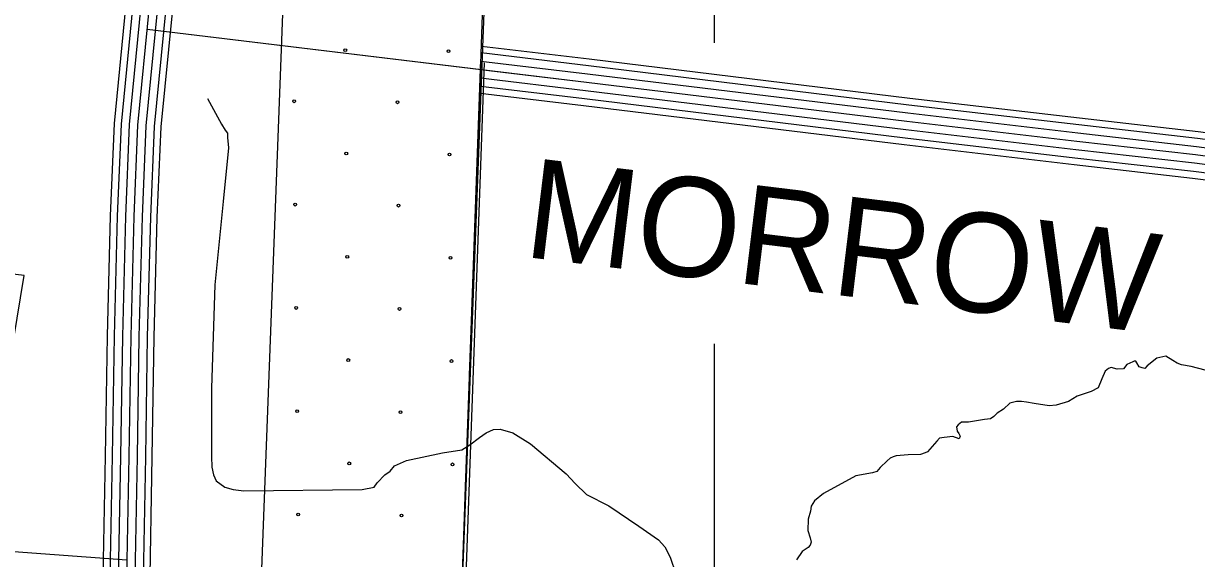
# Model space of a CAD drawing. Extents: x 1551132 to 1791609, y 378168 to 563823.
# Drawn here: x 1657932 to 1662303, y 452379 to 454371 of the extents above; entities that cross this region are included whole.
import ezdxf

# ---------------------------------------------------------------- set-up
doc = ezdxf.new("R2010")
doc.units = 0
for name, color, linetype in [('DESIGN - EROSION CONTROL - Devices', 7, 'Continuous'), ('DESIGN - ROW - Right-of-Way and Easement Labels', 7, 'Continuous'), ('DESIGN - ROW - Right-of-Way Linework', 7, 'Continuous'), ('DESIGN - SCRATCH - User 1', 7, 'Continuous'), ('DESIGN - TRAFFIC CONTROL PERMANENT - Pavement Marking Text', 7, 'Continuous'), ('DESIGN - TRANSPORTATION - Text', 7, 'Continuous'), ('SURVEY - CENTERLINE - Preliminary Text', 7, 'Continuous'), ('SURVEY - DRAINAGE - Area Shapes', 7, 'Continuous'), ('SURVEY - TRANSPORTATION - Roads', 7, 'Continuous'), ('SURVEY - VEGETATION - Features with Text', 7, 'Continuous')]:
    doc.layers.add(name, color=color, linetype=linetype)

msp = doc.modelspace()

# ---------------------------------------------------------------- linework, layer by layer
at = {"layer": 'DESIGN - EROSION CONTROL - Devices'}
for centre in [(1659131.475, 454271.614), (1659131.475, 454271.614), (1659516.028, 454267.88), (1659516.028, 454267.88), (1658941.065, 454081.204), (1658941.065, 454081.204), (1659325.618, 454077.471), (1659325.618, 454077.471), (1659135.208, 453887.061), (1659135.208, 453887.061), (1659519.761, 453883.327), (1659519.761, 453883.327), (1658944.798, 453696.651), (1658944.798, 453696.651), (1659329.351, 453692.918), (1659329.351, 453692.918), (1659138.942, 453502.508), (1659138.942, 453502.508), (1659523.495, 453498.774), (1659523.495, 453498.774), (1658948.532, 453312.098), (1658948.532, 453312.098), (1659333.085, 453308.365), (1659333.085, 453308.365), (1659142.675, 453117.955), (1659142.675, 453117.955), (1659527.228, 453114.221), (1659527.228, 453114.221), (1658952.266, 452927.545), (1658952.266, 452927.545), (1659336.818, 452923.812), (1659336.818, 452923.812), (1659146.409, 452733.402), (1659146.409, 452733.402), (1659530.962, 452729.668), (1659530.962, 452729.668), (1658955.999, 452542.992), (1658955.999, 452542.992), (1659340.552, 452539.259), (1659340.552, 452539.259)]:
    msp.add_circle(centre, 5.28, dxfattribs=at)
at = {"layer": 'DESIGN - ROW - Right-of-Way Linework'}
for points in [[(1660507.17, 454299.183), (1660507.174, 462193.78)], [(1660507.165, 445351.032), (1660507.169, 453177.828)]]:
    msp.add_lwpolyline(points, dxfattribs=at)
at = {"layer": 'DESIGN - SCRATCH - User 1'}
for points in [[(1658932.374, 455326.667), (1658793, 451650.413), (1658843.74, 451005.696), (1657571.337, 451221.843), (1657763.533, 452398.34)], [(1657023.359, 452519.268), (1656714.957, 450631.402), (1656216.568, 450691.211), (1656101.28, 450700.328), (1655901.651, 450688.669), (1655866.993, 450579.033), (1656160.895, 450510.673), (1659666.912, 450105.098), (1659544.099, 451665.68), (1659650.773, 454479.437)], [(1657763.225, 452396.507), (1657935.105, 453432.484), (1657644.478, 453467.368)]]:
    msp.add_lwpolyline(points, dxfattribs=at)
at = {"layer": 'DESIGN - TRAFFIC CONTROL PERMANENT - Pavement Marking Text'}
for points in [[(1657066.491, 452783.316), (1656714.957, 450631.402), (1656216.568, 450691.211), (1656101.28, 450700.328), (1655901.651, 450688.669), (1655866.993, 450579.033), (1656160.895, 450510.673), (1659666.912, 450105.098), (1659544.099, 451665.68), (1659636.857, 454235.206)], [(1657066.491, 452783.316), (1656714.957, 450631.402), (1656216.568, 450691.211), (1656101.28, 450700.328), (1655901.651, 450688.669), (1655866.993, 450579.033), (1656160.895, 450510.673), (1659666.912, 450105.098), (1659544.099, 451665.68), (1659636.857, 454235.206)], [(1657066.491, 452783.316), (1656714.957, 450631.402), (1656216.568, 450691.211), (1656101.28, 450700.328), (1655901.651, 450688.669), (1655866.993, 450579.033), (1656160.895, 450510.673), (1659666.912, 450105.098), (1659544.099, 451665.68), (1659636.857, 454235.206)], [(1657066.491, 452783.316), (1656714.957, 450631.402), (1656216.568, 450691.211), (1656101.28, 450700.328), (1655901.651, 450688.669), (1655866.993, 450579.033), (1656160.895, 450510.673), (1659666.912, 450105.098), (1659544.099, 451665.68), (1659636.857, 454235.206)], [(1657066.491, 452783.316), (1656714.957, 450631.402), (1656216.568, 450691.211), (1656101.28, 450700.328), (1655901.651, 450688.669), (1655866.993, 450579.033), (1656160.895, 450510.673), (1659666.912, 450105.098), (1659544.099, 451665.68), (1659636.857, 454235.206)], [(1657080.183, 452773.058), (1656728.648, 450621.143), (1656230.26, 450680.953), (1656114.971, 450690.07), (1655915.342, 450678.411), (1655880.685, 450568.775), (1656174.586, 450500.415), (1659680.604, 450094.839), (1659557.791, 451655.422), (1659650.548, 454224.947)]]:
    msp.add_lwpolyline(points, dxfattribs=at)
at = {"layer": 'DESIGN - TRANSPORTATION - Text'}
for points in [[(1658617.489, 454091.093), (1658670.579, 453996.449), (1658684.362, 453974.29), (1658692.245, 453962.19), (1658692.095, 453946.173), (1658695.745, 453908.08), (1658675.912, 453707.95), (1658645.063, 453397.742), (1658633.521, 453013.248), (1658633.171, 452758.85), (1658634.796, 452718.774), (1658640.538, 452690.673), (1658650.329, 452668.548), (1658682.078, 452644.214), (1658713.978, 452635.905), (1658753.91, 452631.53), (1659194.658, 452635.539)], [(1662334.293, 453080.977), (1662282.452, 453093.477), (1662246.537, 453099.827), (1662230.604, 453105.977), (1662214.704, 453116.144), (1662188.871, 453132.411), (1662176.863, 453130.52), (1662154.83, 453124.711), (1662118.598, 453097.002), (1662110.515, 453087.069), (1662100.54, 453089.16), (1662088.582, 453093.277), (1662080.724, 453107.377), (1662076.782, 453113.419), (1662070.132, 453113.653), (1662064.766, 453111.528), (1662042.691, 453101.719), (1662030.558, 453085.802), (1662006.559, 453084.027), (1661984.626, 453090.235), (1661974.601, 453086.327), (1661962.518, 453076.418), (1661950.268, 453048.493), (1661935.969, 453014.575), (1661909.853, 453000.791), (1661857.729, 452983.249), (1661825.571, 452963.515), (1661779.481, 452949.923), (1661753.481, 452948.156), (1661697.599, 452956.69), (1661669.658, 452960.957), (1661651.05, 452963.132), (1661631.709, 452963.315), (1661607.668, 452957.532), (1661583.485, 452935.714), (1661559.361, 452919.914), (1661547.253, 452908.014), (1661534.695, 452899.73), (1661513.17, 452896.305), (1661453.13, 452886.855), (1661435.139, 452887.021), (1661427.147, 452887.096), (1661415.064, 452877.188), (1661408.998, 452869.229), (1661410.448, 452853.212), (1661416.764, 452845.12), (1661422.672, 452835.053), (1661418.581, 452825.078), (1661394.673, 452833.312), (1661362.665, 452829.603), (1661344.658, 452827.761), (1661334.558, 452815.836), (1661318.383, 452795.961), (1661300.209, 452776.093), (1661292.184, 452772.168), (1661274.143, 452766.326), (1661228.16, 452764.743), (1661184.153, 452761.151), (1661172.128, 452757.251)], [(1659194.658, 452635.539), (1659238.457, 452645.022), (1659250.598, 452660.931), (1659278.856, 452690.715), (1659298.972, 452704.557), (1659315.138, 452724.433), (1659359.287, 452744.058), (1659493.459, 452772.859), (1659565.516, 452784.209), (1659595.657, 452801.952), (1659631.889, 452829.661), (1659656.039, 452847.469), (1659684.122, 452859.22), (1659708.121, 452861.003), (1659755.953, 452846.536), (1659821.535, 452805.868), (1659954.407, 452694.457), (1659988.048, 452658.09), (1660029.647, 452617.639), (1660113.195, 452574.796), (1660224.417, 452499.644), (1660297.899, 452448.884), (1660321.64, 452422.625), (1660341.273, 452384.383), (1660362.68, 452322.081)], [(1661172.128, 452757.251), (1661161.587, 452752.626), (1661150.02, 452743.442), (1661123.796, 452717.642), (1661111.68, 452703.733), (1661095.638, 452697.875), (1661033.573, 452686.433), (1660913.059, 452621.447), (1660878.827, 452593.722), (1660866.652, 452573.805), (1660864.485, 452555.796), (1660856.211, 452525.82), (1660854.902, 452483.761), (1660863.56, 452455.643), (1660867.41, 452439.584), (1660862.802, 452428.442), (1660855.236, 452419.667), (1660833.119, 452405.85), (1660812.845, 452373.991)]]:
    msp.add_lwpolyline(points, dxfattribs=at)
at = {"layer": 'SURVEY - CENTERLINE - Preliminary Text'}
for points in [[(1659042.14, 458762.49), (1658907.934, 458024.904), (1658794.861, 457348.936), (1658727.679, 456924.925), (1658655.298, 456340.777), (1658557.799, 455606.641), (1658473.209, 454994.541), (1658401.011, 454434.418), (1658357.703, 453992.224), (1658343.162, 453651.948), (1658331.828, 453205.536), (1658324.503, 452759.091), (1658314.653, 452242.586)], [(1658935.384, 458665.737), (1658821.528, 458039.996), (1658708.289, 457363.037), (1658640.815, 456937.184), (1658568.3, 456351.944), (1658470.876, 455618.416), (1658386.27, 455006.15), (1658313.846, 454444.302), (1658270.172, 453998.374), (1658255.497, 453654.931), (1658244.131, 453207.37), (1658236.805, 452760.65), (1658226.947, 452243.745)], [(1658960.658, 458661.029), (1658846.861, 458035.571), (1658733.671, 457358.903), (1658666.281, 456933.592), (1658593.799, 456348.669), (1658496.359, 455614.966), (1658411.753, 455002.75), (1658339.404, 454441.402), (1658295.838, 453996.574), (1658281.197, 453654.056), (1658269.847, 453206.828), (1658262.513, 452760.191), (1658252.663, 452243.411)], [(1658991.841, 458659.229), (1658877.393, 458030.238), (1658764.262, 457353.92), (1658696.98, 456929.259), (1658624.548, 456344.727), (1658527.084, 455610.808), (1658442.485, 454998.642), (1658370.203, 454437.91), (1658326.771, 453994.399), (1658312.179, 453653.006), (1658300.838, 453206.186), (1658293.512, 452759.641), (1658283.654, 452242.995)], [(1659022.198, 458652.912), (1658907.934, 458024.904), (1658794.861, 457348.936), (1658727.679, 456924.925), (1658655.298, 456340.777), (1658557.799, 455606.641), (1658473.209, 454994.541), (1658401.011, 454434.418), (1658357.703, 453992.224), (1658343.162, 453651.948), (1658331.828, 453205.536), (1658324.503, 452759.091), (1658314.653, 452242.586)], [(1659052.881, 458648.354), (1658938.475, 458019.571), (1658825.461, 457343.953), (1658758.379, 456920.592), (1658686.047, 456336.827), (1658588.515, 455602.474), (1658503.934, 454990.441), (1658431.818, 454430.927), (1658388.636, 453990.049), (1658374.144, 453650.89), (1658362.819, 453204.886), (1658355.494, 452758.541), (1658345.653, 452242.178)], [(1659085.639, 458655.229), (1658969.008, 458014.237), (1658856.052, 457338.969), (1658789.078, 456916.258), (1658716.796, 456332.885), (1658619.24, 455598.316), (1658534.666, 454986.333), (1658462.618, 454427.435), (1658419.569, 453987.874), (1658405.127, 453649.84), (1658393.81, 453204.245), (1658386.494, 452757.991), (1658376.644, 452241.761)], [(1659109.521, 458648.387), (1658993.357, 458009.987), (1658880.451, 457334.994), (1658813.552, 456912.8), (1658741.304, 456329.735), (1658643.731, 455594.999), (1658559.166, 454983.058), (1658487.184, 454424.643), (1658444.235, 453986.14), (1658429.826, 453648.998), (1658418.526, 453203.728), (1658411.201, 452757.55), (1658401.36, 452241.436)]]:
    msp.add_lwpolyline(points, dxfattribs=at)
at = {"layer": 'SURVEY - DRAINAGE - Area Shapes'}
for points in [[(1658392.694, 454349.525), (1659637.357, 454199.888)], [(1657017.759, 452484.684), (1657356.551, 452445.499), (1658317.153, 452373.815)]]:
    msp.add_lwpolyline(points, dxfattribs=at)
at = {"layer": 'SURVEY - TRANSPORTATION - Roads'}
for points in [[(1658392.694, 454349.525), (1660029.939, 454152.695), (1661223.961, 454007.1), (1661856.946, 453932.957), (1662298.252, 453882.673), (1662549.821, 453850.23), (1662683.727, 453846.947), (1662861.514, 453833.23), (1662949.445, 453830.388), (1663003.336, 453821.855), (1663041.235, 453813.488), (1663110.983, 453790.787), (1663248.313, 453729.394), (1663469.291, 453635.167), (1663600.538, 453563.815), (1663690.078, 453520.906), (1663743.885, 453504.372), (1663777.792, 453496.038), (1663813.75, 453493.688), (1663865.782, 453499.197), (1663975.171, 453516.256)], [(1659637.607, 454262.306), (1660037.389, 454214.247), (1661231.319, 454068.66), (1661864.063, 453994.55), (1662305.727, 453944.224), (1662554.555, 453912.132), (1662686.877, 453908.89), (1662864.906, 453895.157), (1662955.32, 453892.232), (1663014.877, 453882.798), (1663057.551, 453873.381), (1663133.291, 453848.731), (1663273.121, 453786.221), (1663496.316, 453691.043), (1663628.754, 453619.042), (1663712.702, 453578.816), (1663760.401, 453564.157), (1663787.284, 453557.548), (1663812.5, 453555.907), (1663857.741, 453560.69), (1663965.621, 453577.516)], [(1659638.482, 454287.107), (1660040.364, 454238.789), (1661234.252, 454093.203), (1661866.896, 454019.101), (1662308.711, 453968.758), (1662556.446, 453936.816), (1662688.127, 453933.583), (1662866.256, 453919.841), (1662957.662, 453916.891), (1663019.477, 453907.099), (1663064.051, 453897.257), (1663142.183, 453871.831), (1663283.013, 453808.871), (1663507.091, 453713.319), (1663640.012, 453641.059), (1663721.727, 453601.9), (1663766.984, 453587.991), (1663791.067, 453582.074), (1663812, 453580.707), (1663854.532, 453585.208), (1663961.813, 453601.941)], [(1659636.732, 454231.189), (1660033.664, 454183.471), (1661227.644, 454037.885), (1661860.504, 453963.75), (1662301.986, 453913.449), (1662552.188, 453881.181), (1662685.302, 453877.915), (1662863.206, 453864.189), (1662952.379, 453861.314), (1663009.102, 453852.331), (1663049.393, 453843.43), (1663122.133, 453819.755), (1663260.721, 453757.803), (1663482.808, 453663.109), (1663614.646, 453591.433), (1663701.394, 453549.865), (1663752.143, 453534.264), (1663782.542, 453526.798), (1663813.125, 453524.798), (1663861.757, 453529.948), (1663970.396, 453546.89)], [(1659634.623, 454168.996), (1660026.214, 454121.92), (1661220.278, 453976.316), (1661853.388, 453902.165), (1662294.519, 453851.897), (1662547.455, 453819.28), (1662682.152, 453815.98), (1662859.823, 453802.271), (1662946.512, 453799.463), (1662997.569, 453791.379), (1663033.077, 453783.546), (1663099.834, 453761.82), (1663235.905, 453700.985), (1663455.775, 453607.225), (1663586.43, 453536.198), (1663678.761, 453491.947), (1663735.627, 453474.48), (1663773.043, 453465.279), (1663814.375, 453462.579), (1663869.807, 453468.446), (1663979.946, 453485.622)], [(1659635.582, 454200.105), (1660029.939, 454152.695), (1661223.961, 454007.1), (1661856.946, 453932.957), (1662298.252, 453882.673), (1662549.821, 453850.23), (1662683.727, 453846.947), (1662861.514, 453833.23), (1662949.445, 453830.388), (1663003.336, 453821.855), (1663041.235, 453813.488), (1663110.983, 453790.787), (1663248.313, 453729.394), (1663469.291, 453635.167), (1663600.538, 453563.815), (1663690.078, 453520.906), (1663743.885, 453504.372), (1663777.792, 453496.038), (1663813.75, 453493.688), (1663865.782, 453499.197), (1663975.171, 453516.256)], [(1659634.948, 454137.736), (1660022.489, 454091.144), (1661216.603, 453945.541), (1661849.83, 453871.364), (1662290.778, 453821.121), (1662545.088, 453788.329), (1662680.577, 453785.004), (1662858.123, 453771.304), (1662943.571, 453768.545), (1662991.794, 453760.912), (1663024.919, 453753.595), (1663088.675, 453732.844), (1663223.506, 453672.568), (1663442.267, 453579.29), (1663572.322, 453508.589), (1663667.453, 453462.996), (1663727.369, 453444.587), (1663768.301, 453434.529), (1663815, 453431.47), (1663873.824, 453437.704), (1663984.721, 453454.996)], [(1659634.207, 454111.919), (1660019.398, 454065.61), (1661213.553, 453919.998), (1661846.88, 453845.822), (1662287.678, 453795.587), (1662543.122, 453762.653), (1662679.277, 453759.311), (1662856.723, 453745.62), (1662941.137, 453742.894), (1662987.011, 453735.628), (1663018.152, 453728.752), (1663079.426, 453708.81), (1663213.214, 453649.001), (1663431.059, 453556.107), (1663560.614, 453485.68), (1663658.07, 453438.979), (1663720.519, 453419.786), (1663764.359, 453409.011), (1663815.517, 453405.669), (1663877.165, 453412.195), (1663988.687, 453429.587)]]:
    msp.add_lwpolyline(points, dxfattribs=at)
at = {"layer": 'SURVEY - VEGETATION - Features with Text'}
for points in [[(1659628.465, 454002.65), (1659645.582, 454477.029)], [(1659618.94, 453738.818), (1659628.465, 454002.65)], [(1659603.999, 453325.073), (1659613.524, 453588.914)], [(1659594.474, 453061.242), (1659603.999, 453325.073)], [(1659579.541, 452647.497), (1659589.065, 452911.338)], [(1659570.016, 452383.666), (1659579.541, 452647.497)]]:
    msp.add_lwpolyline(points, dxfattribs=at)

# ---------------------------------------------------------------- texts
at = {"layer": 'DESIGN - ROW - Right-of-Way and Easement Labels'}
msp.add_text('MORROW', height=369.9915, rotation=353.0475, dxfattribs=at).set_placement((1659789.968, 453503.171))

doc.saveas('drawing.dxf')
